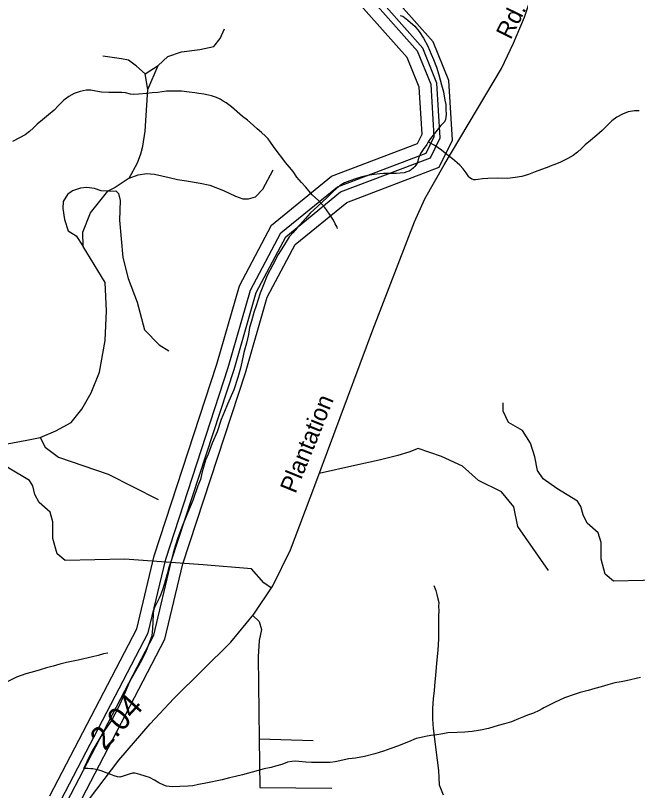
# Model space of a CAD drawing. Extents: x 2169602 to 2449496, y 721995 to 810662.
# Drawn here: x 2396327 to 2399749, y 779180 to 783443 of the extents above; entities that cross this region are included whole.
import ezdxf

# ---------------------------------------------------------------- set-up
doc = ezdxf.new("R2010")
doc.units = 0
doc.layers.add('Default', color=7, linetype='Continuous')

msp = doc.modelspace()

# ---------------------------------------------------------------- linework, layer by layer
at = {"layer": 'Default'}
for p, q in [((2397039.8, 783122.1), (2397111.9, 783167.7)), ((2397055, 783034.8), (2397111.9, 783167.7)), ((2397055, 783034.8), (2397039.8, 783122.1))]:
    msp.add_line(p, q, dxfattribs=at)
for points in [[(2396578.3, 779127.6), (2397056.4, 780046.2), (2397153.9, 780452.9), (2397498.1, 781505.8), (2397620.5, 781931), (2397787.9, 782247.1), (2398099.5, 782500.5), (2398587, 782685.8), (2398631.1, 782776.8), (2398613.7, 783062.2), (2398539.6, 783245.6), (2398245, 783577.7)], [(2396735.1, 779134.2), (2396896.3, 779345.7), (2397067.9, 779546.7), (2397197.6, 779684.9), (2397512.6, 779994.9), (2397638.1, 780149.9), (2397742.8, 780304.8), (2397840.1, 780503.8), (2397974, 780857.7), (2398293.2, 781714.3), (2398522.3, 782306.9), (2398578.9, 782434.7), (2398685.6, 782621.1), (2399000.5, 783150.9), (2399067.5, 783291.2), (2399128.2, 783433.7), (2399173.2, 783574)], [(2396516.6, 779151.2), (2396994.5, 780069.3), (2397090.7, 780470.8), (2397435.4, 781525.1), (2397559.3, 781955.7), (2397736.2, 782289.6), (2398066.3, 782558.1), (2398539.3, 782737.9), (2398564.5, 782790), (2398548.8, 783047.6), (2398483, 783210.6), (2398195.9, 783534.1)], [(2396670.9, 779092.3), (2397149.3, 780011.4), (2397248.7, 780426.1), (2397592.2, 781476.9), (2397712.3, 781894), (2397865.5, 782183.3), (2398149.3, 782414.1), (2398658.5, 782607.7), (2398730.9, 782757.1), (2398710.9, 783084.2), (2398624.6, 783298.3), (2398415.2, 783534.1)], [(2396609.1, 779115.9), (2397087.4, 780034.6), (2397185.5, 780444), (2397529.5, 781496.1), (2397651.1, 781918.7), (2397813.8, 782225.8), (2398116.1, 782471.7), (2398610.8, 782659.8), (2398664.4, 782770.2), (2398646.1, 783069.5), (2398568, 783263.2), (2398366.1, 783490.5)], [(2398444.1, 783443.2), (2398457.8, 783439.4), (2398485.7, 783417.4), (2398499.9, 783403.5), (2398524.3, 783383.5), (2398548.3, 783354), (2398572.5, 783317.9), (2398596.5, 783274), (2398614.7, 783230.3), (2398627.2, 783200.5), (2398643.6, 783158.2), (2398655.7, 783116.7), (2398671.9, 783060.7), (2398682.2, 783022.6), (2398690.2, 782976.8), (2398694.3, 782952.6), (2398694.7, 782926.6), (2398696.7, 782898.7), (2398693, 782870.9), (2398687.3, 782856.8), (2398667, 782836.7), (2398639.1, 782802.4), (2398609.8, 782766.3), (2398597.3, 782748.2)], [(2397111.9, 783167.7), (2397165.1, 783217), (2397240.8, 783243.2), (2397340.9, 783255), (2397417.5, 783272.7), (2397453.5, 783315.8), (2397476.3, 783369)], [(2397039.8, 783122.1), (2396993.5, 783163.7), (2396949.4, 783196.1), (2396911.1, 783204.9), (2396808.1, 783219.7)], [(2398098.3, 782271.6), (2398096.4, 782277.5), (2398086.2, 782297.4), (2398075.9, 782317.6), (2398055.6, 782349.4), (2398029.6, 782387), (2397993.5, 782425), (2397959.2, 782456.5), (2397925, 782498.6), (2397901.2, 782524.1), (2397874.7, 782554.1), (2397854.7, 782583.8), (2397834.8, 782607.9), (2397812.2, 782633.7), (2397792.3, 782661.8), (2397772, 782687.6), (2397746.2, 782721.1), (2397729.8, 782745.1), (2397717.9, 782763.2), (2397703.5, 782779.1), (2397681.4, 782799.1), (2397657.4, 782818.9), (2397635.2, 782838.9), (2397602.8, 782866.5), (2397576.8, 782886.3), (2397514.7, 782939.9), (2397486.6, 782962), (2397470.4, 782971.7), (2397452.5, 782981.7), (2397432.5, 782991.6), (2397404.8, 783001.1), (2397388.4, 783005.2), (2397362.7, 783009.1), (2397336.1, 783013.1), (2397314.3, 783016.9), (2397282.1, 783020.5), (2397240.1, 783026.4), (2397210, 783026.1), (2397182.3, 783026.2), (2397158.1, 783025.8), (2397110.7, 783019.6), (2397078.5, 783017.6), (2397048.4, 783013.2), (2397006.6, 783009), (2396978.5, 783008.8), (2396960.4, 783010.7), (2396932.5, 783016.6), (2396912.4, 783018.4), (2396876.8, 783018.5), (2396840.7, 783018.3), (2396800.5, 783019.9), (2396768.3, 783025.6), (2396742.5, 783031.5), (2396716.6, 783031.4), (2396682.4, 783025.2), (2396650.2, 783013), (2396620.7, 782996.8), (2396592.8, 782976.7), (2396563, 782946.7), (2396539, 782922.3), (2396509.3, 782896.4), (2396475.7, 782868.2), (2396445.7, 782844), (2396425.6, 782823.9), (2396403.7, 782803.7), (2396379.9, 782785.8), (2396350, 782769.6), (2396310, 782749.3)], [(2396952.3, 782547.7), (2396998.1, 782632.2), (2397017, 782681.6), (2397028.4, 782723.4), (2397039.8, 782806.9), (2397055, 783034.8)], [(2399758.3, 782918.7), (2399732.4, 782918.5), (2399698.2, 782912.3), (2399666, 782900.2), (2399636.5, 782883.9), (2399608.6, 782863.8), (2399578.9, 782833.9), (2399554.9, 782809.5), (2399525.1, 782783.6), (2399491.5, 782755.4), (2399461.6, 782731.1), (2399441.5, 782711), (2399419.5, 782690.8), (2399395.7, 782672.9), (2399365.8, 782656.8), (2399325.8, 782636.4), (2399304.3, 782626.3), (2399268.2, 782613.9), (2399262.1, 782610), (2399186.2, 782581.7), (2399150.3, 782567.7), (2399112.6, 782557.2), (2399076.7, 782550.8), (2399034.6, 782546.6), (2398978.5, 782548.6), (2398926.6, 782546.3), (2398896.4, 782544), (2398872.5, 782540), (2398858.5, 782538), (2398848.7, 782537.9), (2398844.8, 782539.7), (2398838.8, 782541.8), (2398824.3, 782551.7), (2398820.6, 782555.5), (2398806.4, 782577.5), (2398790.2, 782599.4), (2398772.2, 782619.2), (2398756.4, 782631.3), (2398732, 782653.3), (2398700, 782678.8), (2398671.9, 782700.9), (2398633.8, 782726.6), (2398603.4, 782744.5), (2398597.3, 782748.2)], [(2398597.3, 782748.2), (2398590.1, 782732.4), (2398570, 782706.2), (2398556.1, 782683.9), (2398550.1, 782668.2), (2398544.2, 782658.1), (2398540.1, 782642.1), (2398536.4, 782630.1), (2398530, 782620.1), (2398524.5, 782612), (2398516.3, 782603.9), (2398504.6, 782593.9), (2398492.5, 782585.6), (2398480.8, 782581.7), (2398464.8, 782577.6), (2398444.5, 782575.4), (2398422.4, 782573.5), (2398394.5, 782573.3), (2398352.6, 782573.1), (2398332.3, 782570.9), (2398301, 782568.8), (2398277, 782564.7), (2398265.1, 782562.4), (2398232.7, 782554.4), (2398198.7, 782544.1), (2398167.3, 782533.8), (2398137.1, 782521.8), (2398118.9, 782511.5), (2398095.5, 782493.6), (2398071.3, 782471.3), (2398041.8, 782441.3), (2397991.5, 782392.9), (2397948.3, 782354.8), (2397922, 782326.8), (2397876.7, 782274.4), (2397852.5, 782246.4), (2397833, 782224.2), (2397800.9, 782173.9), (2397773.2, 782127.8), (2397743.4, 782071.8), (2397712.3, 782011.6), (2397692.4, 781961.5), (2397672.5, 781915.5), (2397660.6, 781875.4), (2397651.4, 781845.2), (2397639.1, 781809.4), (2397625.5, 781761.1), (2397615.5, 781726.9), (2397609.7, 781687.3), (2397598.3, 781641.1), (2397584.3, 781588.8), (2397572.8, 781535), (2397565, 781503), (2397551.3, 781450.7), (2397527.5, 781382.9), (2397494.1, 781304.4), (2397476.5, 781264.4), (2397458.4, 781220.5), (2397436.9, 781152.4), (2397409.6, 781090), (2397387.7, 781030.1), (2397371.7, 780995.9), (2397354.2, 780932), (2397344.4, 780889.8), (2397330.7, 780855.8), (2397302.8, 780775.6), (2397273.3, 780705.4), (2397241.9, 780627.4), (2397220.3, 780569.4), (2397198.6, 780499.3), (2397183.2, 780443.2), (2397169.5, 780401.1), (2397161.5, 780371), (2397147.6, 780318.8), (2397135.7, 780282.8), (2397125.8, 780254.8), (2397117.8, 780236.9), (2397106.5, 780214.7), (2397092.4, 780186.8), (2397088.7, 780176.8), (2397084.6, 780154.7), (2397083.2, 780102.6), (2397081.1, 780074.5), (2397079.5, 780046.8), (2397075.4, 780024.7), (2397046.1, 779948.4), (2397020, 779894.3), (2396954.8, 779778.1), (2396935.1, 779734), (2396917.3, 779691.6), (2396891.6, 779633.9), (2396856, 779565.4), (2396816, 779509.4), (2396786.5, 779459.2), (2396747.3, 779394.9), (2396719.2, 779336.6), (2396701.4, 779300.8)], [(2396952.3, 782547.7), (2397001.7, 782566.7), (2397047.2, 782574.3), (2397092.8, 782570.5), (2397172.5, 782551.5), (2397218, 782540.1), (2397267.4, 782532.5), (2397343.3, 782521.1), (2397396.4, 782509.7), (2397472.3, 782479.3), (2397536.8, 782448.9), (2397578.6, 782433.8), (2397609, 782433.8), (2397646.9, 782445.1), (2397688.7, 782486.9), (2397745.6, 782593.3)], [(2396952.3, 782547.7), (2396875.8, 782496.4), (2396834.6, 782475.8), (2396799.2, 782478.7), (2396761, 782490.5), (2396719.7, 782496.4), (2396684.4, 782493.5), (2396640.3, 782478.7), (2396613.8, 782458.1), (2396590.2, 782419.8), (2396587.3, 782381.5), (2396596.1, 782319.7), (2396616.7, 782257.8), (2396660.9, 782231.3), (2396700.2, 782172.4)], [(2396463, 781122.1), (2396548.6, 781157.1), (2396634.1, 781203.8), (2396692.4, 781277.7), (2396742.9, 781367.2), (2396789.6, 781480), (2396820.7, 781655), (2396828.5, 781818.4), (2396820.7, 781974), (2396700.2, 782172.4), (2396698.3, 782251.6), (2396740.1, 782357.9), (2396834.6, 782475.8)], [(2396834.6, 782475.8), (2396878.7, 782478.7), (2396893.4, 782464), (2396902.3, 782425.7), (2396899.3, 782316.7), (2396917, 782110.5), (2396946.4, 781995.6), (2396996.5, 781866), (2397037.7, 781712.8), (2397117.2, 781630.3), (2397170.2, 781597.9)], [(2399199.4, 780938.9), (2399184.3, 781014.9), (2399161.5, 781090.8), (2399115.9, 781159.2), (2399040, 781204.7), (2399009.7, 781265.5), (2399009.7, 781311.1)], [(2396036.1, 781072), (2396165.7, 781075), (2396280.5, 781086.8), (2396389.4, 781107.4), (2396463, 781122.1)], [(2396463, 781122.1), (2396490.2, 781067.7), (2396564.1, 781013.2), (2396836.2, 780919.9), (2397112.2, 780779.8)], [(2397735.1, 780293.4), (2397694.2, 780322.6), (2397625.9, 780398.5), (2397360.2, 780421.3), (2396927.5, 780451.7), (2396601.1, 780444.1), (2396555.6, 780482.1), (2396532.8, 780565.6), (2396532.8, 780656.8), (2396517.6, 780710), (2396456.9, 780763.1), (2396434.1, 780808.7), (2396422.5, 780855.4), (2396403.8, 780884.6), (2396289.9, 780953), (2396214, 781006.2), (2396183.6, 781051.7)], [(2399259, 780389.8), (2399091.3, 780631.7), (2399068.7, 780740.6), (2399000.7, 780822.2), (2398873.8, 780885.7), (2398786.1, 780962.8), (2398671.3, 781017.2), (2398542.9, 781061.1), (2398491.1, 781039.8), (2398430.7, 781022.5), (2398327.2, 780996.6), (2398193.5, 780966.4), (2397998.5, 780923.5)], [(2400750.9, 780180.6), (2400710.1, 780209.8), (2400641.7, 780285.7), (2400376.1, 780308.5), (2399943.4, 780338.9), (2399616.9, 780331.3), (2399571.4, 780369.3), (2399548.6, 780452.8), (2399548.6, 780544), (2399533.4, 780597.1), (2399472.7, 780650.3), (2399449.9, 780695.9), (2399438.3, 780742.5), (2399419.6, 780771.8), (2399305.7, 780840.2), (2399229.8, 780893.3), (2399199.4, 780938.9)], [(2398629.3, 780307.2), (2398639, 780279.3), (2398645.1, 780257.3), (2398651.3, 780233.3), (2398655.6, 780213.1), (2398655.4, 780191.3), (2398656, 780169.3), (2398653.9, 780139.2), (2398654.2, 780087.2), (2398654.4, 780067.3), (2398654.8, 780013.3), (2398651.1, 779951.4), (2398645.1, 779897.5), (2398641.4, 779857.5), (2398638, 779811.4), (2398633.6, 779777.2), (2398630.4, 779729.4), (2398624.8, 779683.2), (2398620.9, 779631.4), (2398620.9, 779571.4), (2398625.4, 779521.2), (2398632, 779463.5), (2398640.2, 779403.4), (2398646.4, 779345.7), (2398654.4, 779289.7), (2398656.6, 779249.6), (2398658.9, 779211.6), (2398669.5, 779183.6), (2398679.4, 779155.8)], [(2397633.4, 780142.8), (2397667.3, 780108.9), (2397680.2, 780065.7), (2397667.3, 780005.3), (2397663, 779914.6), (2397667.3, 779464.1)], [(2396835.7, 779935.1), (2396811.8, 779931), (2396782, 779922.9), (2396750, 779914.8), (2396672.1, 779896.1), (2396644.2, 779890.2), (2396607.9, 779883.9), (2396570.2, 779873.8), (2396534.1, 779863.5), (2396498.4, 779853.5), (2396462.1, 779843.1), (2396418.5, 779830.7), (2396384.6, 779820.8), (2396332.6, 779802.3), (2396276.8, 779776.2)], [(2399765.9, 779802), (2399687.9, 779783.3), (2399660.1, 779777.4), (2399623.8, 779771.1), (2399586, 779761), (2399549.9, 779750.6), (2399514.3, 779740.6), (2399478, 779730.3), (2399434.3, 779717.8), (2399400.5, 779707.9), (2399348.4, 779689.4), (2399292.6, 779663.4), (2399260.6, 779647.1), (2399234.8, 779634.8), (2399224.9, 779629), (2399208.7, 779618.9), (2399177.2, 779604.6), (2399144.8, 779594.5), (2399121.4, 779584.2), (2399095.5, 779574), (2399057, 779557.9), (2399017.2, 779545.6), (2398983.6, 779537.3), (2398929.5, 779521.2), (2398885.6, 779510.8), (2398840.1, 779504.7), (2398799.9, 779500.6), (2398757.6, 779498.1), (2398706, 779496.2), (2398678.1, 779491.9), (2398646.1, 779485.8), (2398612.2, 779481.6), (2398583.7, 779477.4), (2398559.7, 779471.2), (2398532.1, 779464.9), (2398489.8, 779446.9), (2398428.5, 779422.6), (2398392, 779410.2), (2398352.2, 779395.9), (2398304.5, 779381.7), (2398246.6, 779367.3), (2398197, 779356.9), (2398160.7, 779353.1), (2398134.9, 779348.9), (2398110.9, 779342.8), (2398086.5, 779336.7), (2398059, 779334.4), (2398041, 779334.3), (2398016.8, 779334.3), (2397989.1, 779334), (2397955, 779333.9), (2397925.3, 779335.6), (2397886.8, 779339.4), (2397865, 779341.5), (2397846.8, 779339.4), (2397823.2, 779335.2), (2397793.1, 779322.7), (2397757, 779312.7), (2397733, 779306.6), (2397695, 779298.2), (2397661.4, 779290.3), (2397575.3, 779265.6), (2397537.4, 779257.5), (2397505.4, 779249.4), (2397463.3, 779239.1), (2397435.9, 779232.7), (2397401.8, 779224.9), (2397365.5, 779218.6), (2397333.9, 779212.5), (2397302, 779206), (2397277.8, 779203.9), (2397231.8, 779201.9), (2397192.1, 779199.5), (2397172, 779201.3), (2397158.2, 779203.4), (2397143.9, 779209.1), (2397115.8, 779221.1), (2397092, 779236.9), (2397063.7, 779250.9), (2397039.9, 779258.6), (2397011.8, 779268.5), (2396997.5, 779272.2), (2396983.5, 779274.4), (2396971.6, 779274.1), (2396953.4, 779270), (2396941.3, 779266.1), (2396919.9, 779258.1), (2396901.9, 779253.9), (2396887.8, 779255.6), (2396869.7, 779259.5), (2396851.9, 779267.5), (2396825.4, 779277.6), (2396803.5, 779285.4), (2396785.2, 779291.4), (2396769.2, 779295), (2396753.4, 779299.1), (2396741.6, 779298.8)], [(2397667.3, 779464.1), (2397964.9, 779455.4)], [(2397667.3, 779464.1), (2397671.6, 779196.5), (2398068.4, 779192.1)], [(2396741.6, 779298.8), (2396725.6, 779300.8), (2396711.6, 779300.9), (2396701.4, 779300.8)]]:
    msp.add_lwpolyline(points, dxfattribs=at)

# ---------------------------------------------------------------- texts
for s, height, rotation, p in [('Rd.', 95, 63.4903, (2399051.5, 783305)), ('Plantation', 95, 67.8698, (2397867.3, 780808.5)), ('2.04', 125, 47.7042, (2396817.5, 779395.3))]:
    msp.add_text(s, height=height, rotation=rotation, dxfattribs=at).set_placement(p)

doc.saveas('drawing.dxf')
